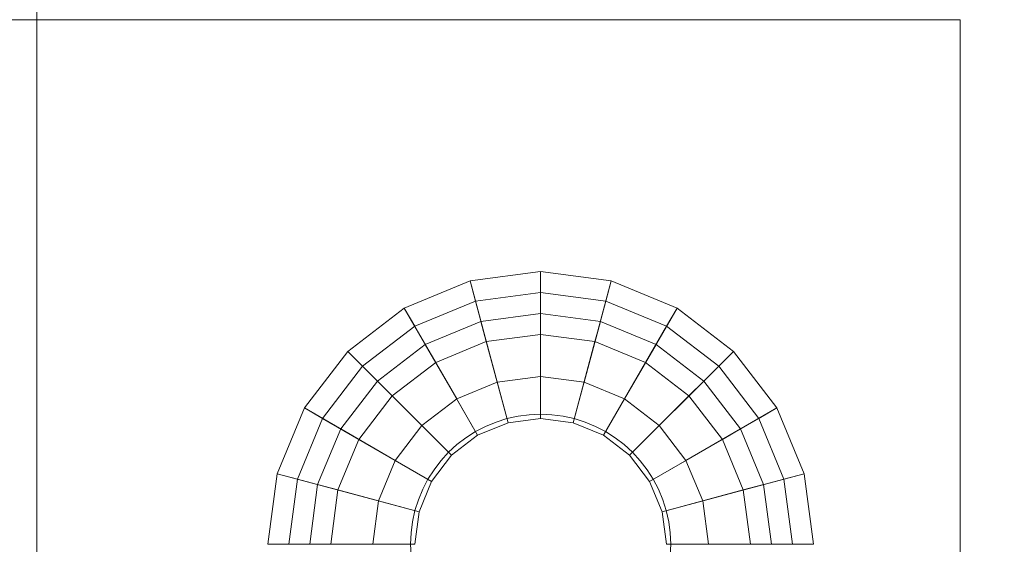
# Model space of a CAD drawing. Header units: inches. Extents: x -412 to -304, y -62 to 18.
# Tile 393 of 656: x -360.389 to -359.466, y -25.503 to -25.011. Entities that reach past the tile are written whole.
import ezdxf

# ---------------------------------------------------------------- set-up
doc = ezdxf.new("R2010")
doc.units = ezdxf.units.IN
doc.header["$LTSCALE"] = 32
doc.header["$MEASUREMENT"] = 0
for name, color, linetype, lineweight in [('Black', 7, 'Continuous', 18), ('Drawing', 7, 'Continuous', 18), ('Metal_HtAdjMech', 7, 'Continuous', 18), ('None', 7, 'Continuous', 18), ('SolidLine', 7, 'Continuous', 15), ('Wood_1-H', 7, 'Continuous', 13)]:
    doc.layers.add(name, color=color, linetype=linetype, lineweight=lineweight)

# ---------------------------------------------------------------- blocks, each defined once
blk = doc.blocks.new('Group-20')
at = {"layer": 'Black'}
for points in [[(-34.54794, 16.53613, 28.9791), (34.54794, 16.53613, 28.9791), (34.54794, -16.53613, 28.9791), (-34.54794, -16.53613, 28.9791)], [(-34.54794, 16.53613, 27.70079), (34.54794, 16.53613, 27.70079), (34.54794, -16.53613, 27.70079), (-34.54794, -16.53613, 27.70079)]]:
    blk.add_3dface(points, dxfattribs=at)
at = {"layer": 'Wood_1-H'}
for points in [[(-35.96494, 17.95313, 28.99879), (35.96494, 17.95313, 28.99879), (35.96494, -17.95313, 28.99879), (-35.96494, -17.95313, 28.99879)], [(-35.96494, 17.95313, 28.9791), (35.96494, 17.95313, 28.9791), (35.96494, -17.95313, 28.9791), (-35.96494, -17.95313, 28.9791)]]:
    blk.add_3dface(points, dxfattribs=at)
blk = doc.blocks.new('MpHtAdjTrough-1095 (3D)')
at = {"layer": 'Black'}
for points in [[(-17.3622, -4.05467, -1.5537), (17.3622, -4.05467, -1.5537), (17.3622, 2.5995, -3.97562), (-17.3622, 2.5995, -3.97562)], [(-17.3622, 2.59168, -4.03646), (17.3622, 2.59168, -4.03646), (17.3622, -4.07513, -1.60994), (-17.3622, -4.07513, -1.60994)]]:
    blk.add_3dface(points, dxfattribs=at)
blk = doc.blocks.new('MPHtAdjCenterBar (3D)')
at = {"layer": 'Black'}
for points in [[(0.06623, 2.07508, -0.07874), (0, 2.0838, -0.07874), (0, 1.98538, -0.07874), (0.04076, 1.98001, -0.07874)], [(0.06623, 2.07508, -0.01969), (0, 2.0838, -0.01969), (0, 2.0838, -0.07874), (0.06623, 2.07508, -0.07874)], [(0.06114, 2.05607), (0, 2.06412), (0, 2.0838, -0.01969), (0.06623, 2.07508, -0.01969)], [(0.12795, 2.04952, -0.07874), (0.06623, 2.07508, -0.07874), (0.04076, 1.98001, -0.07874), (0.07874, 1.96428, -0.07874)], [(0.11811, 2.03247), (0.06114, 2.05607), (0.06623, 2.07508, -0.01969), (0.12795, 2.04952, -0.01969)], [(0.12795, 2.04952, -0.01969), (0.06623, 2.07508, -0.01969), (0.06623, 2.07508, -0.07874), (0.12795, 2.04952, -0.07874)], [(0.03057, 1.94198), (0, 1.94601), (0, 2.06412), (0.06114, 2.05607)], [(0.05905, 1.93018), (0.03057, 1.94198), (0.06114, 2.05607), (0.11811, 2.03247)], [(0.05604, 2.03705, -0.21654), (0, 2.04443, -0.21654), (0, 2.02475, -0.23622), (0.05095, 2.01804, -0.23622)], [(0.05604, 2.03705, -0.15748), (0, 2.04443, -0.15748), (0, 2.04443, -0.21654), (0.05604, 2.03705, -0.21654)], [(0.04076, 1.98001, -0.15748), (0, 1.98538, -0.15748), (0, 2.04443, -0.15748), (0.05604, 2.03705, -0.15748)], [(0.18095, 2.00885, -0.07874), (0.12795, 2.04952, -0.07874), (0.07874, 1.96428, -0.07874), (0.11135, 1.93925, -0.07874)], [(0.16703, 1.99493), (0.11811, 2.03247), (0.12795, 2.04952, -0.01969), (0.18095, 2.00885, -0.01969)], [(0.18095, 2.00885, -0.01969), (0.12795, 2.04952, -0.01969), (0.12795, 2.04952, -0.07874), (0.18095, 2.00885, -0.07874)], [(0.07874, 1.96428, -0.15748), (0.04076, 1.98001, -0.15748), (0.05604, 2.03705, -0.15748), (0.10827, 2.01542, -0.15748)], [(0.10827, 2.01542, -0.21654), (0.05604, 2.03705, -0.21654), (0.05095, 2.01804, -0.23622), (0.09842, 1.99837, -0.23622)], [(0.10827, 2.01542, -0.15748), (0.05604, 2.03705, -0.15748), (0.05604, 2.03705, -0.21654), (0.10827, 2.01542, -0.21654)], [(0.08352, 1.91141), (0.05905, 1.93018), (0.11811, 2.03247), (0.16703, 1.99493)], [(0.05095, 2.01804, -0.23622), (0, 2.02475, -0.23622), (0, 1.94601, -0.23622), (0.03057, 1.94198, -0.23622)], [(0.09842, 1.99837, -0.23622), (0.05095, 2.01804, -0.23622), (0.03057, 1.94198, -0.23622), (0.05905, 1.93018, -0.23622)], [(0.11135, 1.93925, -0.15748), (0.07874, 1.96428, -0.15748), (0.10827, 2.01542, -0.15748), (0.15311, 1.98101, -0.15748)], [(0.15311, 1.98101, -0.21654), (0.10827, 2.01542, -0.21654), (0.09842, 1.99837, -0.23622), (0.13919, 1.96709, -0.23622)], [(0.15311, 1.98101, -0.15748), (0.10827, 2.01542, -0.15748), (0.10827, 2.01542, -0.21654), (0.15311, 1.98101, -0.21654)], [(0.22162, 1.95585, -0.07874), (0.18095, 2.00885, -0.07874), (0.11135, 1.93925, -0.07874), (0.13638, 1.90664, -0.07874)], [(0.20457, 1.94601), (0.16703, 1.99493), (0.18095, 2.00885, -0.01969), (0.22162, 1.95585, -0.01969)], [(0.22162, 1.95585, -0.01969), (0.18095, 2.00885, -0.01969), (0.18095, 2.00885, -0.07874), (0.22162, 1.95585, -0.07874)], [(0.13919, 1.96709, -0.23622), (0.09842, 1.99837, -0.23622), (0.05905, 1.93018, -0.23622), (0.08352, 1.91141, -0.23622)], [(0.10229, 1.88695), (0.08352, 1.91141), (0.16703, 1.99493), (0.20457, 1.94601)], [(0.04076, 1.98001, -0.07874), (0, 1.98538, -0.07874), (0, 1.98538, -0.15748), (0.04076, 1.98001, -0.15748)], [(0.07874, 1.96428, -0.07874), (0.04076, 1.98001, -0.07874), (0.04076, 1.98001, -0.15748), (0.07874, 1.96428, -0.15748)], [(0.13638, 1.90664, -0.15748), (0.11135, 1.93925, -0.15748), (0.15311, 1.98101, -0.15748), (0.18752, 1.93616, -0.15748)], [(0.18752, 1.93616, -0.21654), (0.15311, 1.98101, -0.21654), (0.13919, 1.96709, -0.23622), (0.17048, 1.92632, -0.23622)], [(0.18752, 1.93616, -0.15748), (0.15311, 1.98101, -0.15748), (0.15311, 1.98101, -0.21654), (0.18752, 1.93616, -0.21654)], [(0.11135, 1.93925, -0.07874), (0.07874, 1.96428, -0.07874), (0.07874, 1.96428, -0.15748), (0.11135, 1.93925, -0.15748)], [(0.17048, 1.92632, -0.23622), (0.13919, 1.96709, -0.23622), (0.08352, 1.91141, -0.23622), (0.10229, 1.88695, -0.23622)], [(0.24718, 1.89413, -0.07874), (0.22162, 1.95585, -0.07874), (0.13638, 1.90664, -0.07874), (0.15211, 1.86866, -0.07874)], [(0.22817, 1.88903), (0.20457, 1.94601), (0.22162, 1.95585, -0.01969), (0.24718, 1.89413, -0.01969)], [(0.24718, 1.89413, -0.01969), (0.22162, 1.95585, -0.01969), (0.22162, 1.95585, -0.07874), (0.24718, 1.89413, -0.07874)], [(0.03057, 1.94198, -0.23622), (0, 1.94601, -0.23622), (0, 1.94601), (0.03057, 1.94198)], [(0.05905, 1.93018, -0.23622), (0.03057, 1.94198, -0.23622), (0.03057, 1.94198), (0.05905, 1.93018)], [(0.11408, 1.85847), (0.10229, 1.88695), (0.20457, 1.94601), (0.22817, 1.88903)], [(0.13638, 1.90664, -0.07874), (0.11135, 1.93925, -0.07874), (0.11135, 1.93925, -0.15748), (0.13638, 1.90664, -0.15748)], [(0.15211, 1.86866, -0.15748), (0.13638, 1.90664, -0.15748), (0.18752, 1.93616, -0.15748), (0.20916, 1.88394, -0.15748)], [(0.20916, 1.88394, -0.21654), (0.18752, 1.93616, -0.21654), (0.17048, 1.92632, -0.23622), (0.19014, 1.87885, -0.23622)], [(0.20916, 1.88394, -0.15748), (0.18752, 1.93616, -0.15748), (0.18752, 1.93616, -0.21654), (0.20916, 1.88394, -0.21654)], [(0.08352, 1.91141, -0.23622), (0.05905, 1.93018, -0.23622), (0.05905, 1.93018), (0.08352, 1.91141)], [(0.19014, 1.87885, -0.23622), (0.17048, 1.92632, -0.23622), (0.10229, 1.88695, -0.23622), (0.11408, 1.85847, -0.23622)], [(0.10229, 1.88695, -0.23622), (0.08352, 1.91141, -0.23622), (0.08352, 1.91141), (0.10229, 1.88695)], [(0.15211, 1.86866, -0.07874), (0.13638, 1.90664, -0.07874), (0.13638, 1.90664, -0.15748), (0.15211, 1.86866, -0.15748)], [(0.2559, 1.8279, -0.07874), (0.24718, 1.89413, -0.07874), (0.15211, 1.86866, -0.07874), (0.15748, 1.8279, -0.07874)], [(0.23622, 1.8279), (0.22817, 1.88903), (0.24718, 1.89413, -0.01969), (0.2559, 1.8279, -0.01969)], [(0.2559, 1.8279, -0.01969), (0.24718, 1.89413, -0.01969), (0.24718, 1.89413, -0.07874), (0.2559, 1.8279, -0.07874)], [(0.11408, 1.85847, -0.23622), (0.10229, 1.88695, -0.23622), (0.10229, 1.88695), (0.11408, 1.85847)], [(0.11811, 1.8279), (0.11408, 1.85847), (0.22817, 1.88903), (0.23622, 1.8279)], [(0.19685, 1.8279, -0.23622), (0.19014, 1.87885, -0.23622), (0.11408, 1.85847, -0.23622), (0.11811, 1.8279, -0.23622)], [(0.15748, 1.8279, -0.15748), (0.15211, 1.86866, -0.15748), (0.20916, 1.88394, -0.15748), (0.21653, 1.8279, -0.15748)], [(0.21653, 1.8279, -0.21654), (0.20916, 1.88394, -0.21654), (0.19014, 1.87885, -0.23622), (0.19685, 1.8279, -0.23622)], [(0.21653, 1.8279, -0.15748), (0.20916, 1.88394, -0.15748), (0.20916, 1.88394, -0.21654), (0.21653, 1.8279, -0.21654)], [(0.15748, 1.8279, -0.07874), (0.15211, 1.86866, -0.07874), (0.15211, 1.86866, -0.15748), (0.15748, 1.8279, -0.15748)], [(0.11811, 1.8279, -0.23622), (0.11408, 1.85847, -0.23622), (0.11408, 1.85847), (0.11811, 1.8279)], [(0.19014, 1.77695, -0.23622), (0.19685, 1.8279, -0.23622), (0.11811, 1.8279, -0.23622), (0.11408, 1.79733, -0.23622)], [(0.11408, 1.79733), (0.11811, 1.8279), (0.23622, 1.8279), (0.22817, 1.76676)], [(0.11408, 1.79733, -0.23622), (0.11811, 1.8279, -0.23622), (0.11811, 1.8279), (0.11408, 1.79733)], [(0.19685, 1.8279, -0.23622), (0.11811, 1.8279, -0.23622), (0.11811, 1.8279, -0.23622)], [(0.19685, 1.8279, -0.23622), (0.19685, 1.8279, -0.23622), (0.11811, 1.8279, -0.23622)], [(0.11811, 1.8279), (0.23622, 1.8279), (0.23622, 1.8279)], [(0.11811, 1.8279, -0.23622), (0.11811, 1.8279), (0.11811, 1.8279)], [(0.15211, 1.78714, -0.15748), (0.15748, 1.8279, -0.15748), (0.21653, 1.8279, -0.15748), (0.20916, 1.77185, -0.15748)], [(0.15211, 1.78714, -0.07874), (0.15748, 1.8279, -0.07874), (0.15748, 1.8279, -0.15748), (0.15211, 1.78714, -0.15748)], [(0.24718, 1.76166, -0.07874), (0.2559, 1.8279, -0.07874), (0.15748, 1.8279, -0.07874), (0.15211, 1.78714, -0.07874)], [(0.15748, 1.8279, -0.15748), (0.21653, 1.8279, -0.15748), (0.21653, 1.8279, -0.15748)], [(0.15748, 1.8279, -0.07874), (0.15748, 1.8279, -0.15748), (0.15748, 1.8279, -0.15748)], [(0.2559, 1.8279, -0.07874), (0.15748, 1.8279, -0.07874), (0.15748, 1.8279, -0.07874)], [(0.20916, 1.77185, -0.21654), (0.21653, 1.8279, -0.21654), (0.19685, 1.8279, -0.23622), (0.19014, 1.77695, -0.23622)], [(0.21653, 1.8279, -0.21654), (0.19685, 1.8279, -0.23622), (0.19685, 1.8279, -0.23622)], [(0.20916, 1.77185, -0.15748), (0.21653, 1.8279, -0.15748), (0.21653, 1.8279, -0.21654), (0.20916, 1.77185, -0.21654)], [(0.21653, 1.8279, -0.15748), (0.21653, 1.8279, -0.21654), (0.21653, 1.8279, -0.21654)], [(0.22817, 1.76676), (0.23622, 1.8279), (0.2559, 1.8279, -0.01969), (0.24718, 1.76166, -0.01969)], [(0.23622, 1.8279), (0.2559, 1.8279, -0.01969), (0.2559, 1.8279, -0.01969)], [(0.24718, 1.76166, -0.01969), (0.2559, 1.8279, -0.01969), (0.2559, 1.8279, -0.07874), (0.24718, 1.76166, -0.07874)], [(0.2559, 1.8279, -0.01969), (0.2559, 1.8279, -0.07874), (0.2559, 1.8279, -0.07874)], [(0.17048, 1.72947, -0.23622), (0.19014, 1.77695, -0.23622), (0.11408, 1.79733, -0.23622), (0.10229, 1.76884, -0.23622)], [(0.10229, 1.76884), (0.11408, 1.79733), (0.22817, 1.76676), (0.20457, 1.70979)], [(0.10229, 1.76884, -0.23622), (0.11408, 1.79733, -0.23622), (0.11408, 1.79733), (0.10229, 1.76884)], [(0.13638, 1.74916, -0.15748), (0.15211, 1.78714, -0.15748), (0.20916, 1.77185, -0.15748), (0.18752, 1.71963, -0.15748)], [(0.13638, 1.74916, -0.07874), (0.15211, 1.78714, -0.07874), (0.15211, 1.78714, -0.15748), (0.13638, 1.74916, -0.15748)], [(0.22162, 1.69994, -0.07874), (0.24718, 1.76166, -0.07874), (0.15211, 1.78714, -0.07874), (0.13638, 1.74916, -0.07874)], [(0.18752, 1.71963, -0.21654), (0.20916, 1.77185, -0.21654), (0.19014, 1.77695, -0.23622), (0.17048, 1.72947, -0.23622)], [(0.13919, 1.6887, -0.23622), (0.17048, 1.72947, -0.23622), (0.10229, 1.76884, -0.23622), (0.08352, 1.74438, -0.23622)], [(0.08352, 1.74438), (0.10229, 1.76884), (0.20457, 1.70979), (0.16703, 1.66086)], [(0.08352, 1.74438, -0.23622), (0.10229, 1.76884, -0.23622), (0.10229, 1.76884), (0.08352, 1.74438)], [(0.18752, 1.71963, -0.15748), (0.20916, 1.77185, -0.15748), (0.20916, 1.77185, -0.21654), (0.18752, 1.71963, -0.21654)], [(0.20457, 1.70979), (0.22817, 1.76676), (0.24718, 1.76166, -0.01969), (0.22162, 1.69994, -0.01969)], [(0.22162, 1.69994, -0.01969), (0.24718, 1.76166, -0.01969), (0.24718, 1.76166, -0.07874), (0.22162, 1.69994, -0.07874)], [(0.11135, 1.71654, -0.15748), (0.13638, 1.74916, -0.15748), (0.18752, 1.71963, -0.15748), (0.15311, 1.67478, -0.15748)], [(0.11135, 1.71654, -0.07874), (0.13638, 1.74916, -0.07874), (0.13638, 1.74916, -0.15748), (0.11135, 1.71654, -0.15748)], [(0.18095, 1.64694, -0.07874), (0.22162, 1.69994, -0.07874), (0.13638, 1.74916, -0.07874), (0.11135, 1.71654, -0.07874)], [(0.09842, 1.65742, -0.23622), (0.13919, 1.6887, -0.23622), (0.08352, 1.74438, -0.23622), (0.05905, 1.72561, -0.23622)], [(0.05905, 1.72561), (0.08352, 1.74438), (0.16703, 1.66086), (0.11811, 1.62332)], [(0.05905, 1.72561, -0.23622), (0.08352, 1.74438, -0.23622), (0.08352, 1.74438), (0.05905, 1.72561)], [(0.15311, 1.67478, -0.21654), (0.18752, 1.71963, -0.21654), (0.17048, 1.72947, -0.23622), (0.13919, 1.6887, -0.23622)], [(0.05095, 1.63775, -0.23622), (0.09842, 1.65742, -0.23622), (0.05905, 1.72561, -0.23622), (0.03057, 1.71381, -0.23622)], [(0.03057, 1.71381), (0.05905, 1.72561), (0.11811, 1.62332), (0.06114, 1.59973)], [(0.03057, 1.71381, -0.23622), (0.05905, 1.72561, -0.23622), (0.05905, 1.72561), (0.03057, 1.71381)], [(0.15311, 1.67478, -0.15748), (0.18752, 1.71963, -0.15748), (0.18752, 1.71963, -0.21654), (0.15311, 1.67478, -0.21654)], [(0, 1.63105, -0.23622), (0.05095, 1.63775, -0.23622), (0.03057, 1.71381, -0.23622), (0, 1.70979, -0.23622)], [(0, 1.70979), (0.03057, 1.71381), (0.06114, 1.59973), (0, 1.59168)], [(0, 1.70979, -0.23622), (0.03057, 1.71381, -0.23622), (0.03057, 1.71381), (0, 1.70979)], [(0.07874, 1.69151, -0.15748), (0.11135, 1.71654, -0.15748), (0.15311, 1.67478, -0.15748), (0.10827, 1.64037, -0.15748)], [(0.07874, 1.69151, -0.07874), (0.11135, 1.71654, -0.07874), (0.11135, 1.71654, -0.15748), (0.07874, 1.69151, -0.15748)], [(0.12795, 1.60628, -0.07874), (0.18095, 1.64694, -0.07874), (0.11135, 1.71654, -0.07874), (0.07874, 1.69151, -0.07874)], [(0.16703, 1.66086), (0.20457, 1.70979), (0.22162, 1.69994, -0.01969), (0.18095, 1.64694, -0.01969)], [(0.18095, 1.64694, -0.01969), (0.22162, 1.69994, -0.01969), (0.22162, 1.69994, -0.07874), (0.18095, 1.64694, -0.07874)], [(0.04076, 1.67578, -0.15748), (0.07874, 1.69151, -0.15748), (0.10827, 1.64037, -0.15748), (0.05604, 1.61874, -0.15748)], [(0.04076, 1.67578, -0.07874), (0.07874, 1.69151, -0.07874), (0.07874, 1.69151, -0.15748), (0.04076, 1.67578, -0.15748)], [(0.06623, 1.58071, -0.07874), (0.12795, 1.60628, -0.07874), (0.07874, 1.69151, -0.07874), (0.04076, 1.67578, -0.07874)], [(0.10827, 1.64037, -0.21654), (0.15311, 1.67478, -0.21654), (0.13919, 1.6887, -0.23622), (0.09842, 1.65742, -0.23622)], [(0, 1.67042, -0.15748), (0.04076, 1.67578, -0.15748), (0.05604, 1.61874, -0.15748), (0, 1.61136, -0.15748)], [(0, 1.67042, -0.07874), (0.04076, 1.67578, -0.07874), (0.04076, 1.67578, -0.15748), (0, 1.67042, -0.15748)], [(0, 1.57199, -0.07874), (0.06623, 1.58071, -0.07874), (0.04076, 1.67578, -0.07874), (0, 1.67042, -0.07874)], [(0.10827, 1.64037, -0.15748), (0.15311, 1.67478, -0.15748), (0.15311, 1.67478, -0.21654), (0.10827, 1.64037, -0.21654)], [(0.05604, 1.61874, -0.21654), (0.10827, 1.64037, -0.21654), (0.09842, 1.65742, -0.23622), (0.05095, 1.63775, -0.23622)], [(0.11811, 1.62332), (0.16703, 1.66086), (0.18095, 1.64694, -0.01969), (0.12795, 1.60628, -0.01969)], [(0.12795, 1.60628, -0.01969), (0.18095, 1.64694, -0.01969), (0.18095, 1.64694, -0.07874), (0.12795, 1.60628, -0.07874)], [(0, 1.61136, -0.21654), (0.05604, 1.61874, -0.21654), (0.05095, 1.63775, -0.23622), (0, 1.63105, -0.23622)], [(0.05604, 1.61874, -0.15748), (0.10827, 1.64037, -0.15748), (0.10827, 1.64037, -0.21654), (0.05604, 1.61874, -0.21654)], [(0, 1.61136, -0.15748), (0.05604, 1.61874, -0.15748), (0.05604, 1.61874, -0.21654), (0, 1.61136, -0.21654)], [(0.06114, 1.59973), (0.11811, 1.62332), (0.12795, 1.60628, -0.01969), (0.06623, 1.58071, -0.01969)], [(0, 1.59168), (0.06114, 1.59973), (0.06623, 1.58071, -0.01969), (0, 1.57199, -0.01969)], [(0.06623, 1.58071, -0.01969), (0.12795, 1.60628, -0.01969), (0.12795, 1.60628, -0.07874), (0.06623, 1.58071, -0.07874)], [(0, 1.57199, -0.01969), (0.06623, 1.58071, -0.01969), (0.06623, 1.58071, -0.07874), (0, 1.57199, -0.07874)]]:
    blk.add_3dface(points, dxfattribs=at)
at = {"layer": 'Metal_HtAdjMech'}
for points, invisible_edges in [([(0.49212, 3.009, -0.07874), (-0.49213, 3.009, -0.07874), (-0.01064, 1.94948, -0.07874), (0, 1.94994, -0.07874)], 10), ([(0, 1.94994, -0.07874), (0.01064, 1.94948, -0.07874), (0.49212, 3.009, -0.07874)], 10), ([(0.49212, 3.009, -0.07874), (0.01064, 1.94948, -0.07874), (0.02119, 1.94809, -0.07874)], 9), ([(0.02119, 1.94809, -0.07874), (0.03159, 1.94579, -0.07874), (0.49212, 3.009, -0.07874)], 10), ([(0.49212, 3.009, -0.07874), (0.03159, 1.94579, -0.07874), (0.04174, 1.94258, -0.07874)], 9), ([(0.04174, 1.94258, -0.07874), (0.05158, 1.93851, -0.07874), (0.49212, 3.009, -0.07874)], 10), ([(0.05158, 1.93851, -0.07874), (0.06102, 1.93359, -0.07874), (0.49212, 3.009, -0.07874)], 10), ([(0.49212, 3.009, -0.07874), (0.06102, 1.93359, -0.07874), (0.07, 1.92787, -0.07874)], 9), ([(0.07, 1.92787, -0.07874), (0.07845, 1.92139, -0.07874), (0.49212, 3.009, -0.07874)], 10), ([(0.07845, 1.92139, -0.07874), (0.0863, 1.9142, -0.07874), (0.49212, 3.009, -0.07874)], 10), ([(0.49212, 3.009, -0.07874), (0.0863, 1.9142, -0.07874), (0.09349, 1.90635, -0.07874)], 9), ([(0.09349, 1.90635, -0.07874), (0.09997, 1.8979, -0.07874), (0.49212, 3.009, -0.07874)], 10), ([(0.09997, 1.8979, -0.07874), (0.10569, 1.88892, -0.07874), (0.49212, 3.009, -0.07874)], 10), ([(0.10569, 1.88892, -0.07874), (0.11061, 1.87948, -0.07874), (0.49212, 3.009, -0.07874)], 10), ([(0.49212, 3.009, -0.07874), (0.11061, 1.87948, -0.07874), (0.11469, 1.86964, -0.07874)], 9), ([(0.49212, 3.009, -0.07874), (0.11469, 1.86964, -0.07874), (0.11789, 1.85948, -0.07874)], 9), ([(0.49212, 1.4342, -0.07874), (0.49212, 3.009, -0.07874), (0.11789, 1.85948, -0.07874), (0.12019, 1.84909, -0.07874)], 10), ([(0.49212, 3.009, -0.07874), (0.49212, 2.30034, -0.15748), (0.49212, 2.81215, -0.15748)], 9), ([(0.49212, 3.009, -0.07874), (0.49212, 1.4342, -0.07874), (0.49212, 1.4342, -0.15748), (0.49212, 2.30034, -0.15748)], 8), ([(-11.94882, 2.30034, -0.31496), (11.94882, 2.30034, -0.31496), (0.49212, 2.30034, -0.15748), (-0.49213, 2.30034, -0.15748)], 10), ([(0, 1.94994, -0.15748), (-0.01064, 1.94948, -0.15748), (-0.49213, 2.30034, -0.15748), (0.49212, 2.30034, -0.15748)], 10), ([(0.49212, 2.30034, -0.15748), (0.01064, 1.94948, -0.15748), (0, 1.94994, -0.15748)], 9), ([(0.02119, 1.94809, -0.15748), (0.01064, 1.94948, -0.15748), (0.49212, 2.30034, -0.15748)], 10), ([(0.49212, 2.30034, -0.15748), (0.03159, 1.94579, -0.15748), (0.02119, 1.94809, -0.15748)], 9), ([(0.04174, 1.94258, -0.15748), (0.03159, 1.94579, -0.15748), (0.49212, 2.30034, -0.15748)], 10), ([(0.49212, 2.30034, -0.15748), (0.05158, 1.93851, -0.15748), (0.04174, 1.94258, -0.15748)], 9), ([(0.49212, 2.30034, -0.15748), (0.06102, 1.93359, -0.15748), (0.05158, 1.93851, -0.15748)], 9), ([(0.07, 1.92787, -0.15748), (0.06102, 1.93359, -0.15748), (0.49212, 2.30034, -0.15748)], 10), ([(0.49212, 2.30034, -0.15748), (0.07845, 1.92139, -0.15748), (0.07, 1.92787, -0.15748)], 9), ([(0.49212, 2.30034, -0.15748), (0.0863, 1.9142, -0.15748), (0.07845, 1.92139, -0.15748)], 9), ([(0.09349, 1.90635, -0.15748), (0.0863, 1.9142, -0.15748), (0.49212, 2.30034, -0.15748)], 10), ([(0.49212, 2.30034, -0.15748), (0.09997, 1.8979, -0.15748), (0.09349, 1.90635, -0.15748)], 9), ([(0.49212, 2.30034, -0.15748), (0.10569, 1.88892, -0.15748), (0.09997, 1.8979, -0.15748)], 9), ([(0.49212, 2.30034, -0.15748), (0.11061, 1.87948, -0.15748), (0.10569, 1.88892, -0.15748)], 9), ([(0.11469, 1.86964, -0.15748), (0.11061, 1.87948, -0.15748), (0.49212, 2.30034, -0.15748)], 10), ([(0.11789, 1.85948, -0.15748), (0.11469, 1.86964, -0.15748), (0.49212, 2.30034, -0.15748)], 10), ([(0.12019, 1.84909, -0.15748), (0.11789, 1.85948, -0.15748), (0.49212, 2.30034, -0.15748)], 10), ([(0.49212, 2.30034, -0.15748), (0.12158, 1.83853, -0.15748), (0.12019, 1.84909, -0.15748)], 9), ([(0.12205, 1.8279, -0.15748), (0.12158, 1.83853, -0.15748), (0.49212, 2.30034, -0.15748), (0.49212, 1.4342, -0.15748)], 10), ([(11.94882, 2.30034, -0.31496), (11.94882, 2.30034, -0.15748), (0.49212, 2.30034, -0.15748)], 8), ([(0, 1.94994, -0.15748), (0, 1.94994, -0.07874), (-0.01064, 1.94948, -0.07874), (-0.01064, 1.94948, -0.15748)], 5), ([(0.01064, 1.94948, -0.15748), (0.01064, 1.94948, -0.07874), (0, 1.94994, -0.07874), (0, 1.94994, -0.15748)], 5), ([(0.02119, 1.94809, -0.15748), (0.02119, 1.94809, -0.07874), (0.01064, 1.94948, -0.07874), (0.01064, 1.94948, -0.15748)], 5), ([(0.03159, 1.94579, -0.15748), (0.03159, 1.94579, -0.07874), (0.02119, 1.94809, -0.07874), (0.02119, 1.94809, -0.15748)], 5), ([(0.04174, 1.94258, -0.15748), (0.04174, 1.94258, -0.07874), (0.03159, 1.94579, -0.07874), (0.03159, 1.94579, -0.15748)], 5), ([(0.05158, 1.93851, -0.15748), (0.05158, 1.93851, -0.07874), (0.04174, 1.94258, -0.07874), (0.04174, 1.94258, -0.15748)], 5), ([(0.06102, 1.93359, -0.15748), (0.06102, 1.93359, -0.07874), (0.05158, 1.93851, -0.07874), (0.05158, 1.93851, -0.15748)], 5), ([(0.07, 1.92787, -0.15748), (0.07, 1.92787, -0.07874), (0.06102, 1.93359, -0.07874), (0.06102, 1.93359, -0.15748)], 5), ([(0.07845, 1.92139, -0.15748), (0.07845, 1.92139, -0.07874), (0.07, 1.92787, -0.07874), (0.07, 1.92787, -0.15748)], 5), ([(0.0863, 1.9142, -0.15748), (0.0863, 1.9142, -0.07874), (0.07845, 1.92139, -0.07874), (0.07845, 1.92139, -0.15748)], 5), ([(0.09349, 1.90635, -0.15748), (0.09349, 1.90635, -0.07874), (0.0863, 1.9142, -0.07874), (0.0863, 1.9142, -0.15748)], 5), ([(0.09997, 1.8979, -0.15748), (0.09997, 1.8979, -0.07874), (0.09349, 1.90635, -0.07874), (0.09349, 1.90635, -0.15748)], 5), ([(0.10569, 1.88892, -0.15748), (0.10569, 1.88892, -0.07874), (0.09997, 1.8979, -0.07874), (0.09997, 1.8979, -0.15748)], 5), ([(0.11061, 1.87948, -0.15748), (0.11061, 1.87948, -0.07874), (0.10569, 1.88892, -0.07874), (0.10569, 1.88892, -0.15748)], 5), ([(0.11469, 1.86964, -0.15748), (0.11469, 1.86964, -0.07874), (0.11061, 1.87948, -0.07874), (0.11061, 1.87948, -0.15748)], 5), ([(0.11789, 1.85948, -0.15748), (0.11789, 1.85948, -0.07874), (0.11469, 1.86964, -0.07874), (0.11469, 1.86964, -0.15748)], 5), ([(0.12019, 1.84909, -0.15748), (0.12019, 1.84909, -0.07874), (0.11789, 1.85948, -0.07874), (0.11789, 1.85948, -0.15748)], 5), ([(0.12158, 1.83853, -0.15748), (0.12158, 1.83853, -0.07874), (0.12019, 1.84909, -0.07874), (0.12019, 1.84909, -0.15748)], 5), ([(0.12019, 1.84909, -0.07874), (0.12158, 1.83853, -0.07874), (0.49212, 1.4342, -0.07874)], 10), ([(0.12205, 1.8279, -0.15748), (0.12205, 1.8279, -0.07874), (0.12158, 1.83853, -0.07874), (0.12158, 1.83853, -0.15748)], 5), ([(0.12158, 1.83853, -0.07874), (0.12205, 1.8279, -0.07874), (0.49212, 1.4342, -0.07874)], 10), ([(0.12158, 1.81726, -0.15748), (0.12158, 1.81726, -0.07874), (0.12205, 1.8279, -0.07874), (0.12205, 1.8279, -0.15748)], 5), ([(0.49212, 1.4342, -0.15748), (0.12158, 1.81726, -0.15748), (0.12205, 1.8279, -0.15748)], 9), ([(0.49212, 1.4342, -0.07874), (0.12205, 1.8279, -0.07874), (0.12158, 1.81726, -0.07874)], 9), ([(0.12019, 1.8067, -0.15748), (0.12019, 1.8067, -0.07874), (0.12158, 1.81726, -0.07874), (0.12158, 1.81726, -0.15748)], 5), ([(0.12019, 1.8067, -0.15748), (0.12158, 1.81726, -0.15748), (0.49212, 1.4342, -0.15748)], 10), ([(0.49212, 1.4342, -0.07874), (0.12158, 1.81726, -0.07874), (0.12019, 1.8067, -0.07874)], 9), ([(0.11789, 1.79631, -0.15748), (0.11789, 1.79631, -0.07874), (0.12019, 1.8067, -0.07874), (0.12019, 1.8067, -0.15748)], 5), ([(0.49212, 1.4342, -0.15748), (0.11789, 1.79631, -0.15748), (0.12019, 1.8067, -0.15748)], 9), ([(0.12019, 1.8067, -0.07874), (0.11789, 1.79631, -0.07874), (0.49212, 1.4342, -0.07874)], 10), ([(0.11469, 1.78615, -0.15748), (0.11469, 1.78615, -0.07874), (0.11789, 1.79631, -0.07874), (0.11789, 1.79631, -0.15748)], 5), ([(0.49212, 1.4342, -0.15748), (0.11469, 1.78615, -0.15748), (0.11789, 1.79631, -0.15748)], 9), ([(0.11789, 1.79631, -0.07874), (0.11469, 1.78615, -0.07874), (0.49212, 1.4342, -0.07874)], 10), ([(0.11061, 1.77632, -0.15748), (0.11061, 1.77632, -0.07874), (0.11469, 1.78615, -0.07874), (0.11469, 1.78615, -0.15748)], 5), ([(0.49212, 1.4342, -0.15748), (0.11061, 1.77632, -0.15748), (0.11469, 1.78615, -0.15748)], 9), ([(0.11469, 1.78615, -0.07874), (0.11061, 1.77632, -0.07874), (0.49212, 1.4342, -0.07874)], 10), ([(0.10569, 1.76687, -0.15748), (0.10569, 1.76687, -0.07874), (0.11061, 1.77632, -0.07874), (0.11061, 1.77632, -0.15748)], 5), ([(0.10569, 1.76687, -0.15748), (0.11061, 1.77632, -0.15748), (0.49212, 1.4342, -0.15748)], 10), ([(0.49212, 1.4342, -0.07874), (0.11061, 1.77632, -0.07874), (0.10569, 1.76687, -0.07874)], 9), ([(0.09997, 1.75789, -0.15748), (0.09997, 1.75789, -0.07874), (0.10569, 1.76687, -0.07874), (0.10569, 1.76687, -0.15748)], 5), ([(0.09997, 1.75789, -0.15748), (0.10569, 1.76687, -0.15748), (0.49212, 1.4342, -0.15748)], 10), ([(0.49212, 1.4342, -0.07874), (0.10569, 1.76687, -0.07874), (0.09997, 1.75789, -0.07874)], 9), ([(0.09349, 1.74945, -0.15748), (0.09349, 1.74945, -0.07874), (0.09997, 1.75789, -0.07874), (0.09997, 1.75789, -0.15748)], 5), ([(0.09349, 1.74945, -0.15748), (0.09997, 1.75789, -0.15748), (0.49212, 1.4342, -0.15748)], 10), ([(0.49212, 1.4342, -0.07874), (0.09997, 1.75789, -0.07874), (0.09349, 1.74945, -0.07874)], 9), ([(0.0863, 1.7416, -0.15748), (0.0863, 1.7416, -0.07874), (0.09349, 1.74945, -0.07874), (0.09349, 1.74945, -0.15748)], 5), ([(0.49212, 1.4342, -0.15748), (0.0863, 1.7416, -0.15748), (0.09349, 1.74945, -0.15748)], 9), ([(0.09349, 1.74945, -0.07874), (0.0863, 1.7416, -0.07874), (0.49212, 1.4342, -0.07874)], 10), ([(0.07845, 1.7344, -0.15748), (0.07845, 1.7344, -0.07874), (0.0863, 1.7416, -0.07874), (0.0863, 1.7416, -0.15748)], 5), ([(0.07845, 1.7344, -0.15748), (0.0863, 1.7416, -0.15748), (0.49212, 1.4342, -0.15748)], 10), ([(0.49212, 1.4342, -0.07874), (0.0863, 1.7416, -0.07874), (0.07845, 1.7344, -0.07874)], 9), ([(0.06102, 1.7222, -0.15748), (0.06102, 1.7222, -0.07874), (0.07, 1.72792, -0.07874), (0.07, 1.72792, -0.15748)], 5), ([(0.49212, 1.4342, -0.15748), (0.06102, 1.7222, -0.15748), (0.07, 1.72792, -0.15748)], 9), ([(0.07, 1.72792, -0.07874), (0.06102, 1.7222, -0.07874), (0.49212, 1.4342, -0.07874)], 10), ([(0.07, 1.72792, -0.15748), (0.07, 1.72792, -0.07874), (0.07845, 1.7344, -0.07874), (0.07845, 1.7344, -0.15748)], 5), ([(0.07, 1.72792, -0.15748), (0.07845, 1.7344, -0.15748), (0.49212, 1.4342, -0.15748)], 10), ([(0.49212, 1.4342, -0.07874), (0.07845, 1.7344, -0.07874), (0.07, 1.72792, -0.07874)], 9), ([(0.05158, 1.71728, -0.15748), (0.05158, 1.71728, -0.07874), (0.06102, 1.7222, -0.07874), (0.06102, 1.7222, -0.15748)], 5), ([(0.05158, 1.71728, -0.15748), (0.06102, 1.7222, -0.15748), (0.49212, 1.4342, -0.15748)], 10), ([(0.49212, 1.4342, -0.07874), (0.06102, 1.7222, -0.07874), (0.05158, 1.71728, -0.07874)], 9), ([(0.02119, 1.7077, -0.15748), (0.02119, 1.7077, -0.07874), (0.03159, 1.71001, -0.07874), (0.03159, 1.71001, -0.15748)], 5), ([(0.02119, 1.7077, -0.15748), (0.03159, 1.71001, -0.15748), (0.49212, 1.4342, -0.15748)], 10), ([(0.49212, 1.4342, -0.07874), (0.03159, 1.71001, -0.07874), (0.02119, 1.7077, -0.07874)], 9), ([(0.03159, 1.71001, -0.15748), (0.03159, 1.71001, -0.07874), (0.04174, 1.71321, -0.07874), (0.04174, 1.71321, -0.15748)], 5), ([(0.49212, 1.4342, -0.15748), (0.03159, 1.71001, -0.15748), (0.04174, 1.71321, -0.15748)], 9), ([(0.04174, 1.71321, -0.07874), (0.03159, 1.71001, -0.07874), (0.49212, 1.4342, -0.07874)], 10), ([(0.04174, 1.71321, -0.15748), (0.04174, 1.71321, -0.07874), (0.05158, 1.71728, -0.07874), (0.05158, 1.71728, -0.15748)], 5), ([(0.04174, 1.71321, -0.15748), (0.05158, 1.71728, -0.15748), (0.49212, 1.4342, -0.15748)], 10), ([(0.49212, 1.4342, -0.07874), (0.05158, 1.71728, -0.07874), (0.04174, 1.71321, -0.07874)], 9), ([(0.49212, 1.4342, -0.15748), (-0.49213, 1.4342, -0.15748), (-0.01064, 1.70631, -0.15748), (0, 1.70585, -0.15748)], 10), ([(0, 1.70585, -0.07874), (-0.01064, 1.70631, -0.07874), (-0.49213, 1.4342, -0.07874), (0.49212, 1.4342, -0.07874)], 10), ([(-0.01064, 1.70631, -0.15748), (-0.01064, 1.70631, -0.07874), (0, 1.70585, -0.07874), (0, 1.70585, -0.15748)], 5), ([(0, 1.70585, -0.15748), (0, 1.70585, -0.07874), (0.01064, 1.70631, -0.07874), (0.01064, 1.70631, -0.15748)], 5), ([(0, 1.70585, -0.15748), (0.01064, 1.70631, -0.15748), (0.49212, 1.4342, -0.15748)], 10), ([(0.49212, 1.4342, -0.07874), (0.01064, 1.70631, -0.07874), (0, 1.70585, -0.07874)], 9), ([(0.01064, 1.70631, -0.15748), (0.01064, 1.70631, -0.07874), (0.02119, 1.7077, -0.07874), (0.02119, 1.7077, -0.15748)], 5), ([(0.49212, 1.4342, -0.15748), (0.01064, 1.70631, -0.15748), (0.02119, 1.7077, -0.15748)], 9), ([(0.02119, 1.7077, -0.07874), (0.01064, 1.70631, -0.07874), (0.49212, 1.4342, -0.07874)], 10)]:
    blk.add_3dface(points, dxfattribs=dict(at, invisible_edges=invisible_edges))
for points in [[(-17.61811, 2.81215, -1.55512), (17.61811, 2.81215, -1.55512), (17.61811, 2.30034, -1.55512), (-17.61811, 2.30034, -1.55512)], [(-17.61811, 2.30034, -1.39764), (17.61811, 2.30034, -1.39764), (17.61811, 2.81215, -1.39764), (-17.61811, 2.81215, -1.39764)], [(11.94882, 2.81215, -0.31496), (11.94882, 2.30034, -0.31496), (-11.94882, 2.30034, -0.31496), (-11.94882, 2.81215, -0.31496)], [(0.49212, 2.81215, -0.15748), (0.49212, 2.30034, -0.15748), (11.94882, 2.30034, -0.15748), (11.94882, 2.81215, -0.15748)], [(-17.61811, 2.30034, -1.55512), (17.61811, 2.30034, -1.55512), (17.61811, 2.30034, -1.39764), (-17.61811, 2.30034, -1.39764)], [(0.49212, 1.4342, -0.15748), (0.49212, 1.4342, -0.07874), (-0.49213, 1.4342, -0.07874), (-0.49213, 1.4342, -0.15748)]]:
    blk.add_3dface(points, dxfattribs=at)
blk = doc.blocks.new('Group-23')
at = {"layer": 'None'}
blk.add_blockref('Group-20', (0, 0), dxfattribs=at)
at = {"layer": 'SolidLine', "color": 7}
blk.add_blockref('MpHtAdjTrough-1095 (3D)', (0, 0, 27.70079), dxfattribs=at)
at = {"layer": 'SolidLine', "color": 7, "rotation": 180}
blk.add_blockref('MPHtAdjCenterBar (3D)', (0, 0, 27.70079), dxfattribs=at)
blk = doc.blocks.new('MP Ht Adju Rect Table (3D)')
at = {"layer": 'None'}
blk.add_blockref('Group-23', (0, 0), dxfattribs=at)
at = {"layer": 'Drawing', "color": 0, "flags": 1}
for tag in ['Tag', 'Catalog', 'Option1', 'Option2', 'Option3', 'Option4', 'Option5', 'Option6', 'Option7', 'Option8', 'Option9', 'Option10', 'Option11', 'Option12', 'Custom', 'FinishGroup', 'Discount', 'Item2', 'Item3', 'Item6', 'Item9', 'Item10', 'Item12', 'Item13', 'Item16', 'Item19', 'Item20', 'Item21', 'Item22', 'Item23', 'Item24', 'Item25', 'Item8', 'Item18', 'Item1', 'Item4', 'Item5', 'Item7', 'Item11', 'Item14', 'Item15', 'Item17']:
    blk.add_attdef(tag, (-16.60664, -46.53056), '', height=0.00709, dxfattribs=at)

msp = doc.modelspace()

# ---------------------------------------------------------------- block references
at = {"layer": 'Drawing', "rotation": 270}
msp.add_blockref('MP Ht Adju Rect Table (3D)', (-358.07283, -25.50309), dxfattribs=at)

doc.saveas('drawing.dxf')
